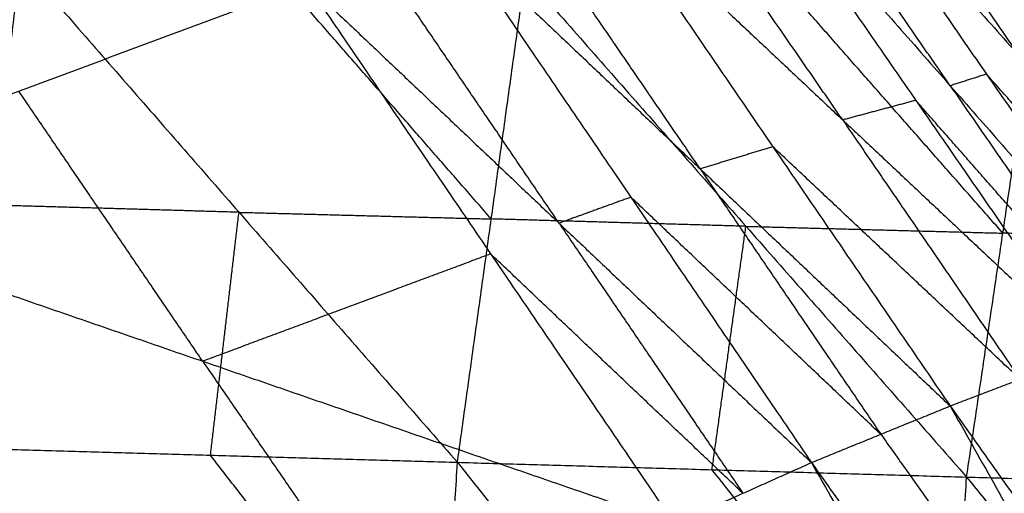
# Model space of a CAD drawing. Header units: millimetres. Extents: x -106 to 110, y -96 to 120.
# Tile 383 of 656: x -60.385 to -58.552, y 96.024 to 96.905. Entities that reach past the tile are written whole.
import ezdxf

# ---------------------------------------------------------------- set-up
doc = ezdxf.new("R2010")
doc.units = ezdxf.units.MM
doc.header["$MEASUREMENT"] = 0
doc.layers.add('Default', color=7, linetype='Continuous', true_color=0x000000)

msp = doc.modelspace()

# ---------------------------------------------------------------- linework, layer by layer
at = {"layer": 'Default'}
for points in [[(-58.6601, 97.4226, 13.9539), (-58.344, 96.958, 13.8303), (-58.028, 96.4934, 13.7067)], [(-58.6601, 97.4226, 13.9539), (-58.2742, 97.0278, 13.8316), (-57.8884, 96.633, 13.7092)], [(-58.7752, 97.3288, 13.959), (-58.4579, 96.8674, 13.8333), (-58.1407, 96.4061, 13.7076)], [(-58.7752, 97.3288, 13.959), (-58.4016, 96.9111, 13.8328), (-58.028, 96.4934, 13.7067)], [(-58.5236, 96.8367, 13.8314), (-58.6822, 97.0674, 13.8942), (-58.8409, 97.2981, 13.9571)], [(-58.9066, 97.2674, 13.9552), (-58.5856, 96.8039, 13.8329), (-58.2646, 96.3405, 13.7107)], [(-58.9066, 97.2674, 13.9552), (-58.5236, 96.8367, 13.8314), (-58.1407, 96.4061, 13.7076)], [(-58.653, 96.7823, 13.8301), (-58.8135, 97.014, 13.8912), (-58.974, 97.2457, 13.9523)], [(-59.0414, 97.224, 13.9494), (-58.7171, 96.7551, 13.8328), (-58.3929, 96.2862, 13.7161)], [(-59.0414, 97.224, 13.9494), (-58.653, 96.7823, 13.8301), (-58.2646, 96.3405, 13.7107)], [(-58.8531, 96.7187, 13.8276), (-59.0152, 96.9532, 13.886), (-59.1773, 97.1876, 13.9443)], [(-59.3132, 97.1512, 13.9392), (-58.9831, 96.6689, 13.8347), (-58.6531, 96.1866, 13.7302)], [(-59.3132, 97.1512, 13.9392), (-58.8531, 96.7187, 13.8276), (-58.3929, 96.2862, 13.7161)], [(-59.1182, 96.6276, 13.8317), (-59.2832, 96.8687, 13.8839), (-59.4483, 97.1099, 13.9362)], [(-59.5833, 97.0686, 13.9332), (-59.2473, 96.575, 13.8391), (-58.9113, 96.0813, 13.7451)], [(-59.5833, 97.0686, 13.9332), (-59.1182, 96.6276, 13.8317), (-58.6531, 96.1866, 13.7302)], [(-59.3809, 96.5266, 13.8372), (-59.5489, 96.7734, 13.8842), (-59.7169, 97.0202, 13.9312)], [(-60.4892, 96.1084, 9.1416), (-60.4361, 96.5602, 9.7008), (-60.383, 97.012, 10.26)], [(-60.383, 97.012, 10.26), (-59.9765, 96.5469, 9.538), (-59.57, 96.0818, 8.816)], [(-59.507, 96.5345, 9.3697), (-59.7102, 96.7671, 9.7307), (-59.9135, 96.9996, 10.0917)], [(-59.57, 96.0818, 8.816), (-59.507, 96.5345, 9.3697), (-59.444, 96.9873, 9.9233)], [(-59.444, 96.9873, 9.9233), (-59.0332, 96.5208, 9.2041), (-58.6225, 96.0544, 8.4848)], [(-60.9219, 96.5726, 13.919), (-60.3862, 96.7722, 13.9241), (-59.8504, 96.9718, 13.9293)], [(-59.8504, 96.9718, 13.9293), (-59.5082, 96.4694, 13.8439), (-59.166, 95.967, 13.7585)], [(-59.8504, 96.9718, 13.9293), (-59.3809, 96.5266, 13.8372), (-58.9113, 96.0813, 13.7451)], [(-58.555, 96.5081, 9.0348), (-58.7604, 96.7413, 9.3944), (-58.9657, 96.9746, 9.7541)], [(-58.6225, 96.0544, 8.4848), (-58.555, 96.5081, 9.0348), (-58.4875, 96.9619, 9.5848)], [(-58.5856, 96.8039, 13.8329), (-58.6193, 96.7931, 13.8315), (-58.653, 96.7823, 13.8301)], [(-58.2026, 96.3733, 13.7091), (-58.3941, 96.5886, 13.771), (-58.5856, 96.8039, 13.8329)], [(-58.653, 96.7823, 13.8301), (-58.4909, 96.5478, 13.7717), (-58.3287, 96.3134, 13.7134)], [(-60.044, 96.2698, 13.8388), (-60.2151, 96.521, 13.8815), (-60.3862, 96.7722, 13.9241)], [(-58.7171, 96.7551, 13.8328), (-58.7851, 96.7369, 13.8302), (-58.8531, 96.7187, 13.8276)], [(-58.3287, 96.3134, 13.7134), (-58.5229, 96.5342, 13.7731), (-58.7171, 96.7551, 13.8328)], [(-58.8531, 96.7187, 13.8276), (-58.688, 96.4776, 13.7754), (-58.523, 96.2364, 13.7231)], [(-58.9831, 96.6689, 13.8347), (-59.0507, 96.6483, 13.8332), (-59.1182, 96.6276, 13.8317)], [(-58.523, 96.2364, 13.7231), (-58.7531, 96.4527, 13.7789), (-58.9831, 96.6689, 13.8347)], [(-59.1182, 96.6276, 13.8317), (-58.9502, 96.3808, 13.7847), (-58.7822, 96.134, 13.7376)], [(-60.9219, 96.5726, 13.919), (-60.5536, 96.0369, 13.867), (-60.1853, 95.5012, 13.815)], [(-60.9219, 96.5726, 13.919), (-60.044, 96.2698, 13.8388), (-59.166, 95.967, 13.7585)], [(-59.9765, 96.5469, 9.538), (-60.2063, 96.5536, 9.6194), (-60.4361, 96.5602, 9.7008)], [(-59.2473, 96.575, 13.8391), (-59.3141, 96.5508, 13.8381), (-59.3809, 96.5266, 13.8372)], [(-58.7822, 96.134, 13.7376), (-59.0147, 96.3545, 13.7884), (-59.2473, 96.575, 13.8391)], [(-60.0296, 96.0951, 8.9788), (-60.003, 96.321, 9.2584), (-59.9765, 96.5469, 9.538)], [(-59.9765, 96.5469, 9.538), (-59.7417, 96.5407, 9.4538), (-59.507, 96.5345, 9.3697)], [(-59.0332, 96.5208, 9.2041), (-59.2701, 96.5277, 9.2869), (-59.507, 96.5345, 9.3697)], [(-59.3809, 96.5266, 13.8372), (-59.2098, 96.2754, 13.7945), (-59.0387, 96.0242, 13.7518)], [(-59.0962, 96.0681, 8.6504), (-59.0647, 96.2945, 8.9272), (-59.0332, 96.5208, 9.2041)], [(-59.0332, 96.5208, 9.2041), (-58.7941, 96.5145, 9.1194), (-58.555, 96.5081, 9.0348)], [(-58.0671, 96.4941, 8.867), (-58.3111, 96.5011, 8.9509), (-58.555, 96.5081, 9.0348)], [(-59.5082, 96.4694, 13.8439), (-59.7761, 96.3696, 13.8413), (-60.044, 96.2698, 13.8388)], [(-59.0387, 96.0242, 13.7518), (-59.2735, 96.2468, 13.7978), (-59.5082, 96.4694, 13.8439)], [(-58.6531, 96.1866, 13.7302), (-58.523, 96.2364, 13.7231), (-58.3929, 96.2862, 13.7161)], [(-58.6531, 96.1866, 13.7302), (-58.523, 96.2364, 13.7231), (-58.3929, 96.2862, 13.7161)], [(-60.044, 96.2698, 13.8388), (-59.8598, 96.002, 13.8128), (-59.6757, 95.7341, 13.7868)], [(-58.9113, 96.0813, 13.7451), (-58.7822, 96.134, 13.7376), (-58.6531, 96.1866, 13.7302)], [(-58.9113, 96.0813, 13.7451), (-58.7822, 96.134, 13.7376), (-58.6531, 96.1866, 13.7302)], [(-58.6531, 96.1866, 13.7302), (-58.0084, 95.0457, 13.1625), (-57.3637, 93.9047, 12.5948)], [(-58.6531, 96.1866, 13.7302), (-57.8974, 95.1211, 13.1606), (-57.1417, 94.0555, 12.5911)], [(-58.7822, 96.134, 13.7376), (-58.3953, 95.5898, 13.4501), (-58.0084, 95.0457, 13.1625)], [(-60.4892, 96.1084, 9.1416), (-60.0624, 95.5559, 8.5129), (-59.6356, 95.0035, 7.8842)], [(-60.4892, 96.1084, 9.1416), (-60.0296, 96.0951, 8.9788), (-59.57, 96.0818, 8.816)], [(-59.6028, 95.5427, 8.3501), (-59.8162, 95.8189, 8.6645), (-60.0296, 96.0951, 8.9788)], [(-59.6356, 95.0035, 7.8842), (-59.6028, 95.5427, 8.3501), (-59.57, 96.0818, 8.816)], [(-59.57, 96.0818, 8.816), (-59.1321, 95.5276, 8.1887), (-58.6942, 94.9733, 7.5613)], [(-59.57, 96.0818, 8.816), (-59.0962, 96.0681, 8.6504), (-58.6225, 96.0544, 8.4848)], [(-59.166, 95.967, 13.7585), (-59.0387, 96.0242, 13.7518), (-58.9113, 96.0813, 13.7451)], [(-59.166, 95.967, 13.7585), (-59.0387, 96.0242, 13.7518), (-58.9113, 96.0813, 13.7451)], [(-58.6584, 95.5138, 8.0231), (-58.8773, 95.791, 8.3367), (-59.0962, 96.0681, 8.6504)], [(-58.9113, 96.0813, 13.7451), (-58.248, 94.9169, 13.1716), (-57.5848, 93.7525, 12.5981)], [(-58.9113, 96.0813, 13.7451), (-58.1375, 94.993, 13.17), (-57.3637, 93.9047, 12.5948)], [(-58.6942, 94.9733, 7.5613), (-58.6584, 95.5138, 8.0231), (-58.6225, 96.0544, 8.4848)], [(-58.6225, 96.0544, 8.4848), (-58.169, 95.4986, 7.858), (-57.7155, 94.9428, 7.2312)], [(-58.6225, 96.0544, 8.4848), (-58.1347, 96.0404, 8.3169), (-57.6468, 96.0264, 8.1491)], [(-59.6757, 95.7341, 13.7868), (-60.1146, 95.8855, 13.8269), (-60.5536, 96.0369, 13.867)]]:
    msp.add_open_spline(points, degree=2, dxfattribs=at)

doc.saveas('drawing.dxf')
